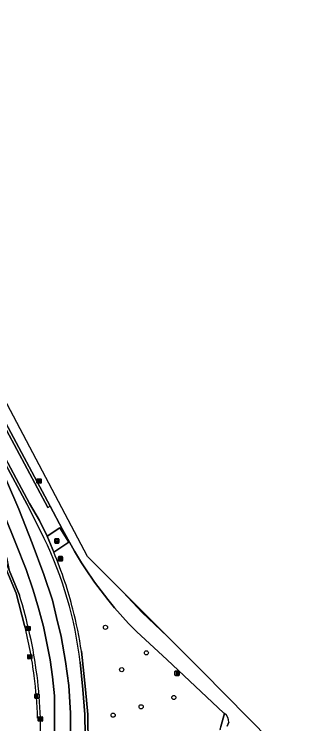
# Model space of a CAD drawing. Extents: x 161477 to 163040, y 383680 to 384871.
# Drawn here: x 162813.3 to 162880.4, y 384277.4 to 384444.8 of the extents above; entities that cross this region are included whole.
import ezdxf

# ---------------------------------------------------------------- set-up
doc = ezdxf.new("R2010")
doc.units = 0
for name, color, linetype in [('IMGEO_Berm_groen', 7, 'Continuous'), ('IMGEO_Berm_open', 7, 'Continuous'), ('IMGEO_Boom', 7, 'Continuous'), ('IMGEO_Kolk', 7, 'Continuous'), ('IMGEO_Lichtmast', 7, 'Continuous'), ('IMGEO_Reclamebord', 7, 'Continuous'), ('IMGEO_Rijbaan_regionaal_gesloten', 7, 'Continuous'), ('IMGEO_Rioolput', 7, 'Continuous'), ('IMGEO_Terreindeel_open', 7, 'Continuous'), ('IMGEO_Verkeerseiland_open', 7, 'Continuous')]:
    doc.layers.add(name, color=color, linetype=linetype)

msp = doc.modelspace()

# ---------------------------------------------------------------- linework, layer by layer
at = {"layer": 'IMGEO_Berm_groen'}
for points in [[(162821.75, 384328.72), (162821.22, 384328.41), (162804.08, 384360.38), (162801.34, 384365.04), (162796.85, 384371.83), (162792.74, 384377.59), (162791.9, 384378.74), (162790.87, 384378.21), (162791.33, 384377.34), (162794.21, 384371.84), (162809.19, 384343.73), (162816.9, 384329.4), (162819.23, 384325.39), (162821.04, 384321.65), (162824.08, 384323.65), (162826.2, 384320.23), (162822.63, 384317.93)], [(162815.74, 384300.59), (162813.74, 384308.22), (162810.16, 384316.84), (162807.88, 384321.19), (162787.17, 384359.95)], [(162862.04, 384276.73), (162862.89, 384279.81), (162862.78, 384279.91), (162849.26, 384292.59), (162842.22, 384299.13), (162840.28, 384301.07), (162836.96, 384304.76), (162835.39, 384306.7), (162832.26, 384310.81), (162830.1, 384313.94), (162829.17, 384315.38), (162827.52, 384318.13), (162827.12, 384318.84), (162824.68, 384323.28), (162821.75, 384328.72)], [(162829.13, 384294.5), (162830.11, 384285.52), (162830.66, 384279.59), (162830.85, 384264.79), (162832.6, 384263.84), (162833.9, 384264.83)], [(162819.46, 384278.79), (162818.79, 384278.76)]]:
    msp.add_lwpolyline(points, dxfattribs=at)
for centre, radius, start, end in [((162717.6, 384274.91), 113.5, 18.478, 22.2757), ((162730.1, 384279.79), 100.1, 14.2533, 18.0928), ((162732.42, 384280.04), 97.79, 8.5033, 14.4489), ((162710.97, 384274.42), 107.98, 7.5932, 14.0249), ((162714.06, 384275.46), 104.78, 1.8042, 7.251), ((162721.24, 384276.05), 98.25, 354.8604, 1.5942)]:
    msp.add_arc(centre, radius, start, end, dxfattribs=at)
at = {"layer": 'IMGEO_Berm_open'}
for points in [[(162724.87, 384496.09), (162727.1, 384492.34), (162729.09, 384488.84), (162741.85, 384467.5), (162762.2, 384429.92), (162790.63, 384376.93), (162804.09, 384351.86), (162807.8, 384344.92), (162816.33, 384329.11), (162820.3, 384321.25)], [(162822.63, 384317.93), (162821.04, 384321.65), (162819.23, 384325.39), (162816.9, 384329.4), (162809.19, 384343.73), (162794.21, 384371.84), (162791.33, 384377.34), (162790.87, 384378.21), (162791.9, 384378.74), (162792.74, 384377.59), (162796.85, 384371.83), (162801.34, 384365.04), (162804.08, 384360.38), (162821.22, 384328.41), (162821.75, 384328.72), (162805.61, 384358.79), (162801.22, 384366.6), (162796.6, 384373.61), (162793.26, 384378.32), (162789.62, 384383.45), (162783.57, 384393.34)], [(162814.5, 384307.78), (162812.05, 384313.66), (162809.59, 384319.53), (162804.11, 384329.33), (162789.8, 384356.3), (162787.53, 384360.88)], [(162787.17, 384359.95), (162807.88, 384321.19), (162810.16, 384316.84), (162813.74, 384308.22), (162815.74, 384300.59)], [(162828.82, 384291.94), (162829.51, 384285.52), (162829.96, 384279.56), (162830.18, 384265.07), (162830.85, 384264.79), (162830.66, 384279.59), (162830.11, 384285.52), (162829.13, 384294.5)], [(162818.79, 384278.76), (162819.46, 384278.79)]]:
    msp.add_lwpolyline(points, dxfattribs=at)
for centre, radius, start, end in [((162739.04, 384281.74), 90.36, 6.4843, 25.931), ((162717.6, 384274.91), 113.5, 18.478, 22.2757), ((162730.1, 384279.79), 100.1, 14.2533, 18.0928), ((162708.9, 384274.67), 110.67, 7.3461, 17.4087), ((162732.42, 384280.04), 97.79, 8.5033, 14.4489), ((162710.97, 384274.42), 107.98, 7.5932, 14.0249), ((162714.06, 384275.46), 104.78, 1.8042, 7.251), ((162720.85, 384276.03), 98.65, 1.601, 7.4488)]:
    msp.add_arc(centre, radius, start, end, dxfattribs=at)
at = {"layer": 'IMGEO_Boom'}
for centre in [(162834.81, 384300.17), (162844.48, 384294.14), (162838.64, 384290.16), (162850.95, 384283.6), (162843.23, 384281.42), (162836.62, 384279.43)]:
    msp.add_circle(centre, 0.489, dxfattribs=at)
at = {"layer": 'IMGEO_Kolk'}
for p, q in [((162816.01, 384299.46), (162816.01, 384300.32)), ((162816.08, 384300.39), (162816.94, 384300.39)), ((162816.27, 384299.88), (162816.27, 384299.9)), ((162816.31, 384299.93), (162816.71, 384299.93)), ((162816.71, 384299.85), (162816.31, 384299.85)), ((162816.5, 384300.17), (162816.52, 384300.17)), ((162816.75, 384299.9), (162816.75, 384299.88)), ((162817.01, 384300.32), (162817.01, 384299.46)), ((162816.94, 384299.39), (162816.08, 384299.39)), ((162816.52, 384299.61), (162816.5, 384299.61)), ((162818.96, 384278.11), (162818.96, 384278.96)), ((162819.04, 384279.04), (162819.89, 384279.04)), ((162819.89, 384278.04), (162819.04, 384278.04)), ((162819.22, 384278.53), (162819.22, 384278.54)), ((162819.26, 384278.58), (162819.66, 384278.58)), ((162819.66, 384278.49), (162819.26, 384278.49)), ((162819.45, 384278.82), (162819.48, 384278.82)), ((162819.47, 384278.26), (162819.45, 384278.26)), ((162819.71, 384278.54), (162819.71, 384278.53)), ((162819.96, 384278.96), (162819.96, 384278.11))]:
    msp.add_line(p, q, dxfattribs=at)
for points in [[(162816.01, 384299.46), (162816.01, 384300.32)], [(162816.08, 384300.39), (162816.94, 384300.39)], [(162817.01, 384300.32), (162817.01, 384299.46)], [(162816.94, 384299.39), (162816.08, 384299.39)], [(162818.96, 384278.11), (162818.96, 384278.96)], [(162819.04, 384279.04), (162819.89, 384279.04)], [(162819.89, 384278.04), (162819.04, 384278.04)], [(162819.96, 384278.96), (162819.96, 384278.11)]]:
    msp.add_lwpolyline(points, dxfattribs=at)
for centre, radius, start, end in [((162816.09, 384300.31), 0.0765, 91.552, 178.448), ((162816.09, 384300.31), 0.0765, 91.552, 178.448), ((162816.31, 384299.89), 0.0403, 85.8775, 175.7526), ((162816.31, 384299.88), 0.0366, 178.938, 274.7102), ((162816.71, 384299.89), 0.0386, 1.7309, 96.639), ((162816.71, 384299.89), 0.043, 264.8664, 352.4533), ((162816.93, 384300.31), 0.0765, 1.552, 88.448), ((162816.93, 384300.31), 0.0765, 1.552, 88.448), ((162816.09, 384299.47), 0.0765, 181.552, 268.448), ((162816.09, 384299.47), 0.0765, 181.552, 268.448), ((162816.93, 384299.47), 0.0765, 271.552, 358.448), ((162816.93, 384299.47), 0.0765, 271.552, 358.448), ((162819.04, 384278.96), 0.0765, 91.552, 178.448), ((162819.04, 384278.96), 0.0765, 91.552, 178.448), ((162819.04, 384278.11), 0.0765, 181.552, 268.448), ((162819.04, 384278.11), 0.0765, 181.552, 268.448), ((162819.26, 384278.54), 0.0403, 85.8775, 175.7526), ((162819.26, 384278.53), 0.0366, 178.938, 274.7102), ((162819.67, 384278.54), 0.0386, 1.7309, 96.639), ((162819.66, 384278.54), 0.043, 264.8664, 352.4533), ((162819.89, 384278.96), 0.0765, 1.552, 88.448), ((162819.89, 384278.96), 0.0765, 1.552, 88.448), ((162819.89, 384278.11), 0.0765, 271.552, 358.448), ((162819.89, 384278.11), 0.0765, 271.552, 358.448)]:
    msp.add_arc(centre, radius, start, end, dxfattribs=at)
for centre, major_axis, ratio, start_param, end_param in [((162816.5, 384299.89), (-0.387, 0.002), 0.722429, 4.712389, 7.853982), ((162816.52, 384299.89), (-0.39, 0.002), 0.717154, 1.570796, 4.712389), ((162819.45, 384278.54), (-0.387, 0.002), 0.722429, 4.712389, 7.853982), ((162819.47, 384278.54), (-0.39, 0.002), 0.717154, 1.570796, 4.712389)]:
    msp.add_ellipse(centre, major_axis=major_axis, ratio=ratio, start_param=start_param, end_param=end_param, dxfattribs=at)
at = {"layer": 'IMGEO_Lichtmast'}
for p, q in [((162823.71, 384315.94), (162823.71, 384316.74)), ((162823.71, 384316.74), (162823.71, 384315.94)), ((162823.81, 384316.84), (162824.6, 384316.84)), ((162824.6, 384316.84), (162823.81, 384316.84)), ((162824.7, 384316.74), (162824.7, 384315.94)), ((162824.7, 384315.94), (162824.7, 384316.74)), ((162824.6, 384315.84), (162823.81, 384315.84)), ((162823.81, 384315.84), (162824.6, 384315.84)), ((162851.31, 384289.81), (162852.1, 384289.81)), ((162852.1, 384289.81), (162851.31, 384289.81)), ((162851.21, 384288.91), (162851.21, 384289.71)), ((162851.21, 384289.71), (162851.21, 384288.91)), ((162852.1, 384288.81), (162851.31, 384288.81)), ((162851.31, 384288.81), (162852.1, 384288.81)), ((162852.2, 384289.71), (162852.2, 384288.91)), ((162852.2, 384288.91), (162852.2, 384289.71)), ((162818.15, 384283.53), (162818.15, 384284.33)), ((162818.15, 384284.33), (162818.15, 384283.53)), ((162818.25, 384284.43), (162819.03, 384284.43)), ((162819.03, 384284.43), (162818.25, 384284.43)), ((162819.03, 384283.43), (162818.25, 384283.43)), ((162818.25, 384283.43), (162819.03, 384283.43)), ((162819.13, 384284.33), (162819.13, 384283.53)), ((162819.13, 384283.53), (162819.13, 384284.33))]:
    msp.add_line(p, q, dxfattribs=at)
for points in [[(162824.13, 384316.72), (162824.28, 384316.72), (162824.28, 384315.97), (162824.13, 384315.97), (162824.13, 384316.72)], [(162851.63, 384289.68), (162851.78, 384289.68), (162851.78, 384288.93), (162851.63, 384288.93), (162851.63, 384289.68)], [(162818.57, 384284.31), (162818.72, 384284.31), (162818.72, 384283.56), (162818.57, 384283.56), (162818.57, 384284.31)]]:
    msp.add_lwpolyline(points, dxfattribs=at)
for centre, start, end in [((162823.81, 384316.74), 90, 180), ((162823.81, 384316.74), 90, 180), ((162824.6, 384316.74), 0, 90), ((162824.6, 384316.74), 360, 90), ((162823.81, 384315.94), 180, 270), ((162823.81, 384315.94), 180, 270), ((162824.6, 384315.94), 270, 0), ((162824.6, 384315.94), 270, 0), ((162851.31, 384289.71), 90, 180), ((162851.31, 384289.71), 90, 180), ((162852.1, 384289.71), 0, 90), ((162852.1, 384289.71), 360, 90), ((162851.31, 384288.91), 180, 270), ((162851.31, 384288.91), 180, 270), ((162852.1, 384288.91), 270, 0), ((162852.1, 384288.91), 270, 0), ((162818.25, 384284.33), 90, 180), ((162818.25, 384284.33), 90, 180), ((162818.25, 384283.53), 180, 270), ((162818.25, 384283.53), 180, 270), ((162819.03, 384284.33), 0, 90), ((162819.03, 384284.33), 360, 90), ((162819.03, 384283.53), 270, 0), ((162819.03, 384283.53), 270, 0)]:
    msp.add_arc(centre, 0.1, start, end, dxfattribs=at)
at = {"layer": 'IMGEO_Reclamebord'}
for p, q in [((162822.83, 384320.14), (162822.83, 384320.94)), ((162822.83, 384320.94), (162822.83, 384320.14)), ((162822.93, 384321.04), (162823.72, 384321.04)), ((162823.72, 384321.04), (162822.93, 384321.04)), ((162823.72, 384320.04), (162822.93, 384320.04)), ((162822.93, 384320.04), (162823.72, 384320.04)), ((162823.82, 384320.94), (162823.82, 384320.14)), ((162823.82, 384320.14), (162823.82, 384320.94))]:
    msp.add_line(p, q, dxfattribs=at)
for points in [[(162822.93, 384320.77), (162823.72, 384320.77), (162823.72, 384320.31), (162822.93, 384320.31), (162822.93, 384320.77)], [(162823, 384320.71), (162823, 384320.37), (162823.65, 384320.37), (162823.65, 384320.71), (162823, 384320.71)]]:
    msp.add_lwpolyline(points, dxfattribs=at)
for centre, start, end in [((162822.93, 384320.94), 90, 180), ((162822.93, 384320.94), 90, 180), ((162822.93, 384320.14), 180, 270), ((162822.93, 384320.14), 180, 270), ((162823.72, 384320.94), 0, 90), ((162823.72, 384320.94), 360, 90), ((162823.72, 384320.14), 270, 0), ((162823.72, 384320.14), 270, 0)]:
    msp.add_arc(centre, 0.1, start, end, dxfattribs=at)
at = {"layer": 'IMGEO_Rijbaan_regionaal_gesloten'}
for points in [[(162734.54, 384497.59), (162731.67, 384497.22), (162732.06, 384496.5), (162749.24, 384464.39), (162775.55, 384415.21), (162793.57, 384382.02), (162801.22, 384366.6), (162805.61, 384358.79), (162821.75, 384328.72), (162824.68, 384323.28), (162827.12, 384318.84), (162827.52, 384318.13), (162829.17, 384315.38), (162830.1, 384313.94), (162832.26, 384310.81), (162835.39, 384306.7), (162836.96, 384304.76), (162840.28, 384301.07), (162842.22, 384299.13), (162849.26, 384292.59), (162862.78, 384279.91), (162862.89, 384279.81)], [(162865.63, 384265.27), (162867.23, 384265.65), (162880.44, 384266.37), (162879.29, 384267.85), (162857.69, 384289.76), (162849.39, 384298.06), (162843.49, 384303.66), (162838.99, 384308.46), (162830.58, 384316.87), (162794.86, 384384.42), (162734.54, 384497.59)], [(162721.16, 384495.57), (162717.55, 384495.06), (162717.68, 384494.85), (162725.44, 384481.73), (162726.74, 384479.16), (162743.36, 384450.13), (162743.46, 384449.95), (162783.58, 384375.54), (162784.08, 384375.02), (162799.55, 384344.86), (162804.33, 384333.98), (162808.42, 384324.44), (162810.81, 384318.47), (162811.53, 384316.42), (162812.05, 384313.66), (162814.5, 384307.78)], [(162826.48, 384270.74), (162826.54, 384279.93), (162826.14, 384286.46), (162825.35, 384292.13), (162824.35, 384297.99), (162823.28, 384302.52), (162822.28, 384306.58), (162820.28, 384312.65), (162817.55, 384319.98), (162814.36, 384328.04), (162811.69, 384334.24), (162809.16, 384339.9), (162804.09, 384351.86), (162790.63, 384376.93), (162762.2, 384429.92), (162741.85, 384467.5)], [(162822.75, 384275.73), (162822.75, 384283.99), (162822.28, 384288.46), (162821.75, 384292.46), (162820.95, 384296.46), (162820.22, 384300.32), (162819.02, 384304.72), (162817.75, 384308.91), (162816.09, 384313.78), (162813.69, 384319.91), (162810.89, 384326.77), (162806.36, 384337.57), (162801.17, 384348.96), (162796.11, 384359.29), (162790.71, 384369.55), (162780.45, 384388.6), (162771.39, 384405.4), (162752.48, 384440.58), (162738.49, 384466.23)], [(162738.49, 384466.23), (162752.48, 384440.58), (162771.39, 384405.4), (162780.45, 384388.6), (162790.71, 384369.55), (162796.11, 384359.29), (162801.17, 384348.96), (162806.36, 384337.57), (162810.89, 384326.77), (162813.69, 384319.91), (162816.09, 384313.78), (162817.75, 384308.91), (162819.02, 384304.72), (162820.22, 384300.32), (162820.95, 384296.46), (162821.75, 384292.46), (162822.28, 384288.46), (162822.75, 384283.99), (162822.75, 384275.73)], [(162820.3, 384321.25), (162816.33, 384329.11), (162807.8, 384344.92), (162804.09, 384351.86), (162809.16, 384339.9), (162811.69, 384334.24), (162814.36, 384328.04), (162817.55, 384319.98), (162820.28, 384312.65), (162822.28, 384306.58), (162823.28, 384302.52), (162824.35, 384297.99), (162825.35, 384292.13), (162826.14, 384286.46), (162826.54, 384279.93), (162826.48, 384270.74), (162826.21, 384263.54), (162825.68, 384258.52), (162825.48, 384256.6), (162832.51, 384262.91)], [(162830.21, 384264.1), (162830.18, 384265.07), (162829.96, 384279.56), (162829.51, 384285.52), (162828.82, 384291.94)], [(162863.92, 384277.75), (162863.52, 384276.87)]]:
    msp.add_lwpolyline(points, dxfattribs=at)
msp.add_lwpolyline([(162849.39, 384298.06), (162838.99, 384308.46), (162843.49, 384303.66)], close=True, dxfattribs=at)
for centre, radius, start, end in [((162739.04, 384281.74), 90.36, 6.4843, 25.931), ((162708.9, 384274.67), 110.67, 7.3461, 17.4087), ((162720.85, 384276.03), 98.65, 1.601, 7.4488), ((162861.62, 384277.88), 2.31, 356.6724, 56.6134), ((162721.24, 384276.05), 98.25, 354.8604, 1.5942)]:
    msp.add_arc(centre, radius, start, end, dxfattribs=at)
at = {"layer": 'IMGEO_Rioolput'}
for p, q in [((162818.65, 384334.24), (162818.65, 384335.09)), ((162818.72, 384335.17), (162819.57, 384335.17)), ((162819.65, 384335.09), (162819.65, 384334.24)), ((162819.57, 384334.16), (162818.72, 384334.16)), ((162818.91, 384334.66), (162818.91, 384334.67)), ((162818.95, 384334.71), (162819.35, 384334.71)), ((162819.34, 384334.62), (162818.95, 384334.62)), ((162819.16, 384334.39), (162819.13, 384334.39)), ((162819.14, 384334.94), (162819.16, 384334.94)), ((162819.39, 384334.67), (162819.39, 384334.66)), ((162816.46, 384292.79), (162816.46, 384293.64)), ((162816.53, 384293.71), (162817.39, 384293.71)), ((162816.72, 384293.21), (162816.72, 384293.22)), ((162816.76, 384293.26), (162817.16, 384293.26)), ((162817.16, 384293.17), (162816.76, 384293.17)), ((162816.95, 384293.49), (162816.97, 384293.49)), ((162817.2, 384293.22), (162817.2, 384293.21)), ((162817.46, 384293.64), (162817.46, 384292.79)), ((162817.39, 384292.71), (162816.53, 384292.71)), ((162816.97, 384292.93), (162816.95, 384292.93))]:
    msp.add_line(p, q, dxfattribs=at)
for points in [[(162818.65, 384334.24), (162818.65, 384335.09)], [(162818.72, 384335.17), (162819.57, 384335.17)], [(162819.65, 384335.09), (162819.65, 384334.24)], [(162819.57, 384334.16), (162818.72, 384334.16)], [(162816.46, 384292.79), (162816.46, 384293.64)], [(162816.53, 384293.71), (162817.39, 384293.71)], [(162817.46, 384293.64), (162817.46, 384292.79)], [(162817.39, 384292.71), (162816.53, 384292.71)]]:
    msp.add_lwpolyline(points, dxfattribs=at)
for centre, radius, start, end in [((162818.72, 384335.09), 0.0765, 91.552, 178.448), ((162818.72, 384335.09), 0.0765, 91.552, 178.448), ((162819.57, 384335.09), 0.0765, 1.552, 88.448), ((162819.57, 384335.09), 0.0765, 1.552, 88.448), ((162818.72, 384334.24), 0.0765, 181.552, 268.448), ((162818.72, 384334.24), 0.0765, 181.552, 268.448), ((162818.95, 384334.67), 0.0403, 85.8775, 175.7526), ((162818.94, 384334.66), 0.0366, 178.938, 274.7102), ((162819.35, 384334.66), 0.043, 264.8664, 352.4533), ((162819.35, 384334.67), 0.0386, 1.7309, 96.639), ((162819.57, 384334.24), 0.0765, 271.552, 358.448), ((162819.57, 384334.24), 0.0765, 271.552, 358.448), ((162816.54, 384293.64), 0.0765, 91.552, 178.448), ((162816.54, 384293.64), 0.0765, 91.552, 178.448), ((162816.76, 384293.22), 0.0403, 85.8775, 175.7526), ((162816.76, 384293.21), 0.0366, 178.938, 274.7102), ((162817.16, 384293.22), 0.0386, 1.7309, 96.639), ((162817.16, 384293.21), 0.043, 264.8664, 352.4533), ((162817.38, 384293.64), 0.0765, 1.552, 88.448), ((162817.38, 384293.64), 0.0765, 1.552, 88.448), ((162816.54, 384292.79), 0.0765, 181.552, 268.448), ((162816.54, 384292.79), 0.0765, 181.552, 268.448), ((162817.38, 384292.79), 0.0765, 271.552, 358.448), ((162817.38, 384292.79), 0.0765, 271.552, 358.448)]:
    msp.add_arc(centre, radius, start, end, dxfattribs=at)
for centre, major_axis, ratio, start_param, end_param in [((162819.13, 384334.66), (-0.387, 0.002), 0.722429, 4.712389, 7.853982), ((162819.16, 384334.66), (-0.39, 0.002), 0.717154, 1.570796, 4.712389), ((162816.95, 384293.21), (-0.387, 0.002), 0.722429, 4.712389, 7.853982), ((162816.97, 384293.21), (-0.39, 0.002), 0.717154, 1.570796, 4.712389)]:
    msp.add_ellipse(centre, major_axis=major_axis, ratio=ratio, start_param=start_param, end_param=end_param, dxfattribs=at)
at = {"layer": 'IMGEO_Terreindeel_open'}
msp.add_lwpolyline([(162824.08, 384323.65), (162821.04, 384321.65), (162822.63, 384317.93), (162826.2, 384320.23)], close=True, dxfattribs=at)
at = {"layer": 'IMGEO_Verkeerseiland_open'}
for points in [[(162862.89, 384279.81), (162862.04, 384276.73), (162861.83, 384276.07), (162862.02, 384276.1)], [(162863.52, 384276.87), (162863.92, 384277.75)]]:
    msp.add_lwpolyline(points, dxfattribs=at)
msp.add_arc((162861.62, 384277.88), 2.31, 356.6724, 56.6134, dxfattribs=at)

doc.saveas('drawing.dxf')
